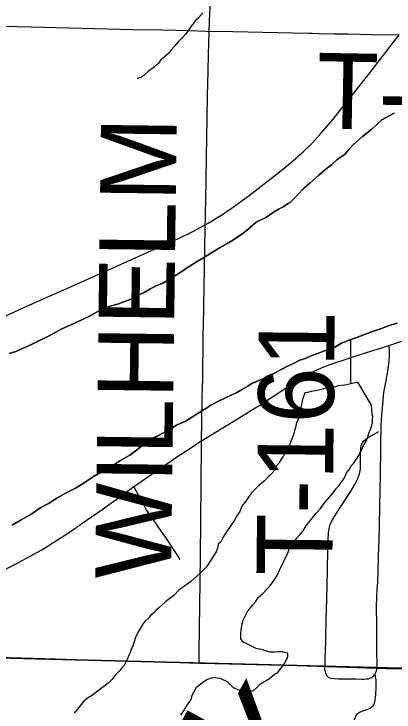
# Model space of a CAD drawing. Extents: x 2.4 to 73.1, y 4.5 to 25.6.
# Drawn here: x 47.8699 to 48.0125, y 21.0259 to 21.2876 of the extents above; entities that cross this region are included whole.
import ezdxf

# ---------------------------------------------------------------- set-up
doc = ezdxf.new("R2010")
doc.units = 0
for name, color, linetype in [('GM_X_County_Road', 7, 'Continuous'), ('GM_X_Major_River', 7, 'Continuous'), ('GM_X_Minor_Lake', 7, 'Continuous'), ('GM_X_Minor_River', 7, 'Continuous'), ('GM_X_Minor_River_Text', 7, 'Continuous'), ('GM_X_Section', 7, 'Continuous'), ('GM_X_State_Route', 7, 'Continuous'), ('GM_X_Township_Road', 7, 'Continuous'), ('GM_X_Township_Road_Text', 7, 'Continuous')]:
    doc.layers.add(name, color=color, linetype=linetype)

msp = doc.modelspace()

# ---------------------------------------------------------------- linework, layer by layer
at = {"layer": 'GM_X_County_Road'}
for points in [[(48.0105, 21.16326), (48.01386, 21.1644), (48.01698, 21.16546), (48.01882, 21.16619), (48.02045, 21.16683), (48.02246, 21.16767), (48.0236, 21.16816), (48.0253, 21.16894), (48.02753, 21.17002), (48.0295, 21.17091), (48.03063, 21.17143), (48.0337, 21.17291), (48.03622, 21.17412), (48.04683, 21.17925), (48.05808, 21.18455), (48.07251, 21.19108), (48.09834, 21.20261), (48.10628, 21.20618), (48.11249, 21.20905)], [(47.91484, 21.11039), (47.91644, 21.1115), (47.92375, 21.11655), (47.92963, 21.12062), (47.93145, 21.12181), (47.93535, 21.12427), (47.93739, 21.12563), (47.93906, 21.12682), (47.93955, 21.12716), (47.94, 21.12742), (47.9413, 21.12821), (47.9489, 21.13283), (47.95705, 21.13782), (47.95942, 21.13929), (47.96067, 21.14008), (47.96137, 21.14049), (47.96364, 21.14197), (47.96725, 21.14429), (47.97085, 21.14668), (47.97342, 21.14843), (47.97549, 21.14979), (47.97759, 21.15109), (47.98137, 21.15315), (47.98388, 21.15434), (47.98615, 21.1553), (47.98816, 21.15607), (47.98991, 21.15669), (47.99491, 21.15833), (47.99935, 21.15974), (48.00379, 21.16115), (48.00791, 21.16242), (48.0105, 21.16326)], [(47.85785, 21.0748), (47.87167, 21.08193), (47.88011, 21.08661), (47.88199, 21.08773), (47.8849, 21.08954), (47.889, 21.0922), (47.89186, 21.09407), (47.89255, 21.09452), (47.89322, 21.09495), (47.89366, 21.09528), (47.89411, 21.09559), (47.89453, 21.09591), (47.89536, 21.09653), (47.89657, 21.09733), (47.89845, 21.09867), (47.9002, 21.09987), (47.90343, 21.10211), (47.90492, 21.10315), (47.90616, 21.10404), (47.90741, 21.1049), (47.90839, 21.10561), (47.9091, 21.10614), (47.9108, 21.10739), (47.91151, 21.1079), (47.91484, 21.11039)], [(47.81416, 21.04805), (47.8239, 21.0476), (47.84905, 21.0468), (47.86335, 21.04644), (47.87267, 21.04622), (47.88168, 21.04594), (47.90094, 21.0454), (47.92517, 21.04466), (47.9394, 21.04425)], [(47.9394, 21.04425), (47.94009, 21.04423), (47.95562, 21.04383), (47.97613, 21.04334), (48.00968, 21.04228), (48.02274, 21.04197), (48.03392, 21.04167), (48.04821, 21.04131), (48.0625, 21.04087), (48.06369, 21.04085)]]:
    msp.add_lwpolyline(points, dxfattribs=at)
at = {"layer": 'GM_X_Major_River'}
for points in [[(48.01249, 21.2504), (48.00784, 21.24789), (48.00411, 21.2444), (48.00059, 21.24166), (47.99745, 21.23872), (47.99529, 21.23651), (47.9941, 21.23503), (47.99118, 21.23303), (47.98921, 21.2312), (47.98687, 21.22937), (47.98432, 21.22717), (47.98099, 21.22424), (47.97845, 21.22204), (47.97648, 21.22001), (47.9751, 21.21854), (47.97352, 21.21688), (47.97255, 21.21634), (47.97119, 21.21543), (47.96945, 21.21454), (47.96731, 21.21328), (47.96459, 21.21146), (47.96072, 21.2095), (47.95778, 21.20693), (47.95582, 21.20529), (47.95407, 21.2042), (47.95232, 21.20293), (47.95018, 21.20167), (47.94728, 21.20005), (47.94436, 21.19825), (47.94145, 21.19644), (47.93834, 21.19464), (47.93523, 21.19265), (47.93251, 21.19084), (47.9296, 21.18903), (47.92785, 21.18795), (47.92571, 21.18669), (47.9232, 21.18563), (47.92088, 21.18437), (47.91874, 21.18311), (47.91681, 21.18223), (47.91526, 21.18132), (47.9141, 21.18079), (47.91217, 21.1801), (47.90909, 21.17887), (47.90352, 21.17734), (47.89847, 21.17446), (47.89325, 21.17197), (47.88784, 21.16949), (47.88319, 21.16698), (47.87932, 21.16501), (47.87603, 21.16341), (47.87314, 21.16217), (47.87063, 21.16111), (47.86812, 21.16025)], [(47.86812, 21.16025), (47.87063, 21.16111), (47.87314, 21.16217), (47.87603, 21.16341), (47.87932, 21.16501), (47.88319, 21.16698), (47.88784, 21.16949), (47.89325, 21.17197), (47.89847, 21.17446), (47.90352, 21.17734), (47.90909, 21.17887), (47.91217, 21.1801), (47.9141, 21.18079), (47.91526, 21.18132), (47.91681, 21.18223), (47.91874, 21.18311), (47.92088, 21.18437), (47.9232, 21.18563), (47.92571, 21.18669), (47.92785, 21.18795), (47.9296, 21.18903), (47.93251, 21.19084), (47.93523, 21.19265), (47.93834, 21.19464), (47.94145, 21.19644), (47.94436, 21.19825), (47.94728, 21.20005), (47.95018, 21.20167), (47.95232, 21.20293), (47.95407, 21.2042), (47.95582, 21.20529), (47.95778, 21.20693), (47.96072, 21.2095), (47.96459, 21.21146), (47.96731, 21.21328), (47.96945, 21.21454), (47.97119, 21.21543), (47.97255, 21.21634), (47.97352, 21.21688), (47.9751, 21.21854), (47.97648, 21.22001), (47.97845, 21.22204), (47.98099, 21.22424), (47.98432, 21.22717), (47.98687, 21.22937), (47.98921, 21.2312), (47.99118, 21.23303), (47.9941, 21.23503), (47.99529, 21.23651), (47.99745, 21.23872), (48.00059, 21.24166), (48.00411, 21.2444), (48.00784, 21.24789), (48.01249, 21.2504)], [(47.8693, 21.09591), (47.87261, 21.09789), (47.87668, 21.10023), (47.8798, 21.10241), (47.88289, 21.10402), (47.886, 21.10601), (47.8893, 21.10799), (47.89298, 21.10977), (47.89628, 21.11176), (47.8994, 21.11394), (47.90211, 21.11556), (47.90483, 21.11699), (47.90735, 21.11862), (47.90988, 21.12025), (47.91337, 21.12223), (47.91591, 21.12404), (47.91786, 21.12569), (47.91943, 21.12697), (47.9208, 21.12826), (47.92195, 21.1286), (47.92389, 21.12949), (47.92601, 21.13056), (47.92834, 21.13181), (47.93087, 21.13344), (47.93454, 21.13503), (47.93726, 21.13684), (47.93959, 21.13829), (47.94192, 21.13973), (47.94406, 21.141), (47.94638, 21.14225), (47.95373, 21.14581), (47.95567, 21.14689), (47.95742, 21.14797), (47.95917, 21.14906), (47.96245, 21.15047), (47.96535, 21.15171), (47.96806, 21.15314), (47.97038, 21.15439), (47.97271, 21.15565), (47.97503, 21.15671), (47.97697, 21.15779), (47.97927, 21.15848), (47.98159, 21.15954), (47.9841, 21.16041), (47.9868, 21.16146), (47.99026, 21.16268), (47.99278, 21.16412), (47.99529, 21.16518), (47.99818, 21.16622), (48.00146, 21.16745), (48.00473, 21.16867), (48.00781, 21.16971), (48.0107, 21.17075), (48.01359, 21.17161)], [(48.01359, 21.17161), (48.0107, 21.17075), (48.00781, 21.16971), (48.00473, 21.16867), (48.00146, 21.16745), (47.99818, 21.16622), (47.99529, 21.16518), (47.99278, 21.16412), (47.99026, 21.16268), (47.9868, 21.16146), (47.9841, 21.16041), (47.98159, 21.15954), (47.97927, 21.15848), (47.97697, 21.15779), (47.97503, 21.15671), (47.97271, 21.15565), (47.97038, 21.15439), (47.96806, 21.15314), (47.96535, 21.15171), (47.96245, 21.15047), (47.95917, 21.14906), (47.95742, 21.14797), (47.95567, 21.14689), (47.95373, 21.14581), (47.94638, 21.14225), (47.94406, 21.141), (47.94192, 21.13973), (47.93959, 21.13829), (47.93726, 21.13684), (47.93454, 21.13503), (47.93087, 21.13344), (47.92834, 21.13181), (47.92601, 21.13056), (47.92389, 21.12949), (47.92195, 21.1286), (47.9208, 21.12826), (47.91943, 21.12697), (47.91786, 21.12569), (47.91591, 21.12404), (47.91337, 21.12223), (47.90988, 21.12025), (47.90735, 21.11862), (47.90483, 21.11699), (47.90211, 21.11556), (47.8994, 21.11394), (47.89628, 21.11176), (47.89298, 21.10977), (47.8893, 21.10799), (47.886, 21.10601), (47.88289, 21.10402), (47.8798, 21.10241), (47.87668, 21.10023), (47.87261, 21.09789), (47.8693, 21.09591)]]:
    msp.add_lwpolyline(points, dxfattribs=at)
at = {"layer": 'GM_X_Minor_Lake'}
for points in [[(47.99887, 21.14953), (47.9963, 21.14897), (47.994, 21.14848), (47.99266, 21.14833), (47.99151, 21.14818), (47.99055, 21.14783), (47.98921, 21.14768), (47.98825, 21.14753), (47.98614, 21.14703), (47.98461, 21.1467), (47.98308, 21.14636), (47.98135, 21.14604), (47.98001, 21.14571), (47.97905, 21.14555), (47.97843, 21.14386), (47.9782, 21.14291), (47.97754, 21.14008), (47.97732, 21.13895), (47.97708, 21.13743), (47.97666, 21.13611), (47.97624, 21.13499), (47.97583, 21.13405), (47.9756, 21.13292), (47.97517, 21.13141), (47.97494, 21.13027), (47.97453, 21.12915), (47.97391, 21.12764), (47.97349, 21.12652), (47.97307, 21.12539), (47.97228, 21.12427), (47.97167, 21.12315), (47.97086, 21.12166), (47.97006, 21.12054), (47.96946, 21.11942), (47.96847, 21.11831), (47.96745, 21.11625), (47.96627, 21.11496), (47.96529, 21.11404), (47.96391, 21.11257), (47.96292, 21.11165), (47.96195, 21.11092), (47.96058, 21.10963), (47.95919, 21.10816), (47.9584, 21.10723), (47.9574, 21.10574), (47.95661, 21.10463), (47.95581, 21.10351), (47.9552, 21.10239), (47.95459, 21.10108), (47.95358, 21.0994), (47.95257, 21.09753), (47.95158, 21.09623), (47.95058, 21.09475), (47.94938, 21.09307), (47.94838, 21.09139), (47.94756, 21.08971), (47.94658, 21.08879), (47.94635, 21.08766), (47.94573, 21.08596), (47.94352, 21.08242), (47.94212, 21.08038), (47.94035, 21.07853), (47.93839, 21.0767), (47.93623, 21.07486), (47.93389, 21.07304), (47.93272, 21.07232), (47.93175, 21.07159), (47.92998, 21.06974), (47.92841, 21.06846), (47.92685, 21.06737), (47.92548, 21.06609), (47.9243, 21.06499), (47.92332, 21.06407), (47.92233, 21.06296), (47.92116, 21.06205), (47.92037, 21.06112), (47.91919, 21.06002), (47.9184, 21.05909), (47.91779, 21.05797), (47.91679, 21.05629), (47.91578, 21.05442), (47.91537, 21.05349), (47.91514, 21.05254), (47.91451, 21.05066), (47.9139, 21.04935), (47.91348, 21.04822), (47.91307, 21.04728), (47.91266, 21.04616), (47.91204, 21.04485), (47.91123, 21.04335), (47.91044, 21.04243), (47.90965, 21.0415), (47.90807, 21.03984), (47.90689, 21.03836), (47.90531, 21.0367), (47.90316, 21.03506), (47.90101, 21.03342), (47.89906, 21.03196), (47.89751, 21.03106)], [(47.99887, 21.14953), (47.9963, 21.14897), (47.994, 21.14848), (47.99266, 21.14833), (47.99151, 21.14818), (47.99055, 21.14783), (47.98921, 21.14768), (47.98825, 21.14753), (47.98614, 21.14703), (47.98461, 21.1467), (47.98308, 21.14636), (47.98135, 21.14604), (47.98001, 21.14571), (47.97905, 21.14555), (47.97843, 21.14386), (47.9782, 21.14291), (47.97754, 21.14008), (47.97732, 21.13895), (47.97708, 21.13743), (47.97666, 21.13611), (47.97624, 21.13499), (47.97583, 21.13405), (47.9756, 21.13292), (47.97517, 21.13141), (47.97494, 21.13027), (47.97453, 21.12915), (47.97391, 21.12764), (47.97349, 21.12652), (47.97307, 21.12539), (47.97228, 21.12427), (47.97167, 21.12315), (47.97086, 21.12166), (47.97006, 21.12054), (47.96946, 21.11942), (47.96847, 21.11831), (47.96745, 21.11625), (47.96627, 21.11496), (47.96529, 21.11404), (47.96391, 21.11257), (47.96292, 21.11165), (47.96195, 21.11092), (47.96058, 21.10963), (47.95919, 21.10816), (47.9584, 21.10723), (47.9574, 21.10574), (47.95661, 21.10463), (47.95581, 21.10351), (47.9552, 21.10239), (47.95459, 21.10108), (47.95358, 21.0994), (47.95257, 21.09753), (47.95158, 21.09623), (47.95058, 21.09475), (47.94938, 21.09307), (47.94838, 21.09139), (47.94756, 21.08971), (47.94658, 21.08879), (47.94635, 21.08766), (47.94573, 21.08596), (47.94352, 21.08242), (47.94212, 21.08038), (47.94035, 21.07853), (47.93839, 21.0767), (47.93623, 21.07486), (47.93389, 21.07304), (47.93272, 21.07232), (47.93175, 21.07159), (47.92998, 21.06974), (47.92841, 21.06846), (47.92685, 21.06737), (47.92548, 21.06609), (47.9243, 21.06499), (47.92332, 21.06407), (47.92233, 21.06296), (47.92116, 21.06205), (47.92037, 21.06112), (47.91919, 21.06002), (47.9184, 21.05909), (47.91779, 21.05797), (47.91679, 21.05629), (47.91578, 21.05442), (47.91537, 21.05349), (47.91514, 21.05254), (47.91451, 21.05066), (47.9139, 21.04935), (47.91348, 21.04822), (47.91307, 21.04728), (47.91266, 21.04616), (47.91204, 21.04485), (47.91123, 21.04335), (47.91044, 21.04243), (47.90965, 21.0415), (47.90807, 21.03984), (47.90689, 21.03836), (47.90531, 21.0367), (47.90316, 21.03506), (47.90101, 21.03342), (47.89906, 21.03196), (47.89751, 21.03106)], [(47.96748, 21.07535), (47.96867, 21.07703), (47.9697, 21.07927), (47.97276, 21.08583), (47.97318, 21.08696), (47.97398, 21.08826), (47.97498, 21.08956), (47.97598, 21.09105), (47.97716, 21.09234), (47.97835, 21.09383), (47.97955, 21.09569), (47.98134, 21.0981), (47.98313, 21.10033), (47.9849, 21.10217), (47.9865, 21.1044), (47.98828, 21.10644), (47.98966, 21.1081), (47.99086, 21.10977), (47.99204, 21.11107), (47.99284, 21.11237), (47.99384, 21.11367), (47.99466, 21.11555), (47.99585, 21.11703), (47.99646, 21.11815), (47.99725, 21.11907), (47.99805, 21.12019), (47.99865, 21.12112), (47.99925, 21.12224), (48.00006, 21.12355), (48.00108, 21.1258), (48.00209, 21.12766), (48.00271, 21.12917), (48.00314, 21.13067), (48.00376, 21.13218), (48.00418, 21.1333), (48.0044, 21.13425), (48.00443, 21.13539), (48.00448, 21.13672), (48.00432, 21.13786), (48.00418, 21.13939), (48.00404, 21.14092), (47.99887, 21.14953)], [(47.96748, 21.07535), (47.96867, 21.07703), (47.9697, 21.07927), (47.97276, 21.08583), (47.97318, 21.08696), (47.97398, 21.08826), (47.97498, 21.08956), (47.97598, 21.09105), (47.97716, 21.09234), (47.97835, 21.09383), (47.97955, 21.09569), (47.98134, 21.0981), (47.98313, 21.10033), (47.9849, 21.10217), (47.9865, 21.1044), (47.98828, 21.10644), (47.98966, 21.1081), (47.99086, 21.10977), (47.99204, 21.11107), (47.99284, 21.11237), (47.99384, 21.11367), (47.99466, 21.11555), (47.99585, 21.11703), (47.99646, 21.11815), (47.99725, 21.11907), (47.99805, 21.12019), (47.99865, 21.12112), (47.99925, 21.12224), (48.00006, 21.12355), (48.00108, 21.1258), (48.00209, 21.12766), (48.00271, 21.12917), (48.00314, 21.13067), (48.00376, 21.13218), (48.00418, 21.1333), (48.0044, 21.13425), (48.00443, 21.13539), (48.00448, 21.13672), (48.00432, 21.13786), (48.00418, 21.13939), (48.00404, 21.14092), (47.99887, 21.14953)], [(47.93254, 21.02476), (47.93374, 21.02663), (47.93494, 21.02849), (47.93594, 21.02979), (47.93654, 21.03091), (47.93678, 21.03223), (47.93738, 21.03336), (47.9384, 21.03522), (47.93937, 21.03595), (47.94074, 21.03705), (47.9423, 21.03814), (47.94441, 21.03883), (47.94613, 21.03877), (47.94726, 21.03855), (47.94857, 21.03793), (47.94989, 21.03732), (47.95118, 21.03613), (47.9521, 21.03515), (47.95304, 21.03474), (47.95492, 21.03392), (47.95587, 21.0337), (47.957, 21.03347), (47.95795, 21.03344), (47.95891, 21.0336), (47.95988, 21.03413), (47.96105, 21.03505), (47.96243, 21.03652), (47.96573, 21.03851), (47.96769, 21.04015), (47.96885, 21.04069), (47.97024, 21.04254), (47.97103, 21.04347), (47.97164, 21.04459), (47.97224, 21.04571), (47.97266, 21.04684), (47.9727, 21.04798), (47.97156, 21.04821), (47.97062, 21.04843), (47.96891, 21.04848), (47.96738, 21.04834), (47.96586, 21.04839), (47.96435, 21.04882), (47.96322, 21.04924), (47.96208, 21.04947), (47.96076, 21.0497), (47.95926, 21.05051), (47.95832, 21.05093), (47.95701, 21.05154), (47.95588, 21.05215), (47.95497, 21.05332), (47.95504, 21.0556), (47.95529, 21.0573), (47.95553, 21.05901), (47.95595, 21.06033), (47.95657, 21.06164), (47.95738, 21.06332), (47.95857, 21.0648), (47.95957, 21.0661), (47.96055, 21.06721), (47.96156, 21.06889), (47.96332, 21.07035), (47.9647, 21.07183), (47.96609, 21.0735), (47.96748, 21.07535)], [(47.93254, 21.02476), (47.93374, 21.02663), (47.93494, 21.02849), (47.93594, 21.02979), (47.93654, 21.03091), (47.93678, 21.03223), (47.93738, 21.03336), (47.9384, 21.03522), (47.93937, 21.03595), (47.94074, 21.03705), (47.9423, 21.03814), (47.94441, 21.03883), (47.94613, 21.03877), (47.94726, 21.03855), (47.94857, 21.03793), (47.94989, 21.03732), (47.95118, 21.03613), (47.9521, 21.03515), (47.95304, 21.03474), (47.95492, 21.03392), (47.95587, 21.0337), (47.957, 21.03347), (47.95795, 21.03344), (47.95891, 21.0336), (47.95988, 21.03413), (47.96105, 21.03505), (47.96243, 21.03652), (47.96573, 21.03851), (47.96769, 21.04015), (47.96885, 21.04069), (47.97024, 21.04254), (47.97103, 21.04347), (47.97164, 21.04459), (47.97224, 21.04571), (47.97266, 21.04684), (47.9727, 21.04798), (47.97156, 21.04821), (47.97062, 21.04843), (47.96891, 21.04848), (47.96738, 21.04834), (47.96586, 21.04839), (47.96435, 21.04882), (47.96322, 21.04924), (47.96208, 21.04947), (47.96076, 21.0497), (47.95926, 21.05051), (47.95832, 21.05093), (47.95701, 21.05154), (47.95588, 21.05215), (47.95497, 21.05332), (47.95504, 21.0556), (47.95529, 21.0573), (47.95553, 21.05901), (47.95595, 21.06033), (47.95657, 21.06164), (47.95738, 21.06332), (47.95857, 21.0648), (47.95957, 21.0661), (47.96055, 21.06721), (47.96156, 21.06889), (47.96332, 21.07035), (47.9647, 21.07183), (47.96609, 21.0735), (47.96748, 21.07535)], [(47.89751, 21.03106), (47.89614, 21.02996), (47.89257, 21.02551)], [(47.89751, 21.03106), (47.89614, 21.02996), (47.89257, 21.02551)]]:
    msp.add_lwpolyline(points, dxfattribs=at)
at = {"layer": 'GM_X_Minor_River'}
msp.add_line((47.9963, 21.14897), (47.99631, 21.16543), dxfattribs=at)
msp.add_lwpolyline([(47.94075, 21.28796), (47.93957, 21.28667), (47.93878, 21.28575), (47.9378, 21.28483), (47.9372, 21.2839), (47.93641, 21.28297), (47.9352, 21.28111), (47.93421, 21.28), (47.93323, 21.27889), (47.93165, 21.27723), (47.93007, 21.27538), (47.92908, 21.27427), (47.92809, 21.27297), (47.92632, 21.27132), (47.92496, 21.27041), (47.92416, 21.26911), (47.92258, 21.26764), (47.92122, 21.26673), (47.92025, 21.266), (47.91887, 21.26472), (47.9177, 21.26381), (47.91655, 21.26346), (47.91616, 21.26329)], dxfattribs=at)
at = {"layer": 'GM_X_Section'}
for points in [[(47.57885, 21.57331), (48.0766, 21.56261), (48.0642, 21.04105), (47.56537, 21.05389)], [(48.0642, 21.04105), (48.05603, 20.53889), (47.55455, 20.55178), (47.56537, 21.05389)]]:
    msp.add_lwpolyline(points, close=True, dxfattribs=at)
at = {"layer": 'GM_X_State_Route'}
msp.add_lwpolyline([(47.86448, 21.1734), (47.87839, 21.17961), (47.89174, 21.18553), (47.9079, 21.19281), (47.92012, 21.19823), (47.93145, 21.20333), (47.93703, 21.20603), (47.94272, 21.20917), (47.94751, 21.21204), (47.95137, 21.21461), (47.95811, 21.21958), (47.96871, 21.22771), (47.97422, 21.23223), (47.97839, 21.23593), (47.98172, 21.23916), (47.98468, 21.24233), (47.98911, 21.24751), (47.99298, 21.25237), (48.00303, 21.26502), (48.01436, 21.27975)], dxfattribs=at)
at = {"layer": 'GM_X_Township_Road'}
for points in [[(47.9394, 21.04425), (47.93945, 21.04815), (47.93954, 21.05748), (47.93963, 21.06587), (47.9399, 21.08421), (47.94015, 21.11125), (47.9403, 21.12649), (47.9404, 21.13581), (47.94055, 21.14296), (47.94064, 21.14824), (47.94072, 21.15011), (47.94089, 21.16752), (47.94097, 21.17062), (47.94127, 21.18522), (47.94156, 21.20045), (47.94201, 21.22437), (47.94219, 21.2346), (47.94225, 21.24076), (47.94257, 21.25688), (47.94275, 21.26617), (47.94294, 21.27234), (47.94329, 21.28507), (47.94348, 21.28987), (47.94357, 21.29441)], [(47.73732, 21.28576), (47.74416, 21.28565), (47.75255, 21.28546), (47.79109, 21.28463), (47.80974, 21.28432), (47.83025, 21.28375), (47.8489, 21.28335), (47.86071, 21.28307), (47.87624, 21.28276), (47.91442, 21.28175), (47.92561, 21.28157), (47.93584, 21.28132), (47.94174, 21.28117), (47.95199, 21.28102), (47.97435, 21.28044), (47.98056, 21.28035), (47.98179, 21.28034), (47.98426, 21.2803), (47.99015, 21.28018), (47.9951, 21.28007), (48.0044, 21.27989), (48.01436, 21.27975)], [(48.0105, 21.16326), (48.01062, 21.16137), (48.01062, 21.15915), (48.01054, 21.15742), (48.01029, 21.15545), (48.00951, 21.15081), (48.00858, 21.14566), (48.00809, 21.1413), (48.0077, 21.13579), (48.00767, 21.13519), (48.00756, 21.13338), (48.00751, 21.13154), (48.00749, 21.13066), (48.00745, 21.12886), (48.0074, 21.12591), (48.00737, 21.12417), (48.00729, 21.11525), (48.00717, 21.10905), (48.00705, 21.10347), (48.00696, 21.09573), (48.00678, 21.09077), (48.00658, 21.08424), (48.00639, 21.07865), (48.00622, 21.07462), (48.00606, 21.07185), (48.00594, 21.0691), (48.00583, 21.06516), (48.00586, 21.05864), (48.00587, 21.05745), (48.00591, 21.05534), (48.00591, 21.05441), (48.00591, 21.05255), (48.0059, 21.04945), (48.00605, 21.04298), (48.00593, 21.04176), (48.00569, 21.04087), (48.00532, 21.04008)], [(48.00532, 21.04008), (48.00455, 21.03917), (48.00412, 21.03879), (48.00331, 21.03841), (48.00271, 21.03828), (48.00211, 21.0382), (48.00119, 21.03816), (48.00027, 21.03816), (47.99829, 21.03817), (47.99546, 21.03819), (47.99164, 21.03821), (47.99008, 21.03834), (47.98895, 21.03852), (47.98831, 21.03869), (47.98782, 21.03901), (47.98743, 21.03936), (47.98715, 21.03989), (47.9869, 21.04047), (47.98672, 21.04103), (47.98665, 21.04146), (47.98658, 21.04205), (47.98653, 21.04259), (47.98659, 21.04417), (47.98669, 21.04671), (47.98675, 21.04826), (47.98688, 21.05306), (47.98707, 21.0607), (47.98716, 21.0641), (47.98738, 21.07298), (47.9877, 21.08634), (47.98776, 21.09037), (47.98788, 21.09316), (47.98812, 21.0947), (47.98857, 21.09618), (47.9892, 21.0976), (47.99013, 21.09922), (47.99164, 21.10154), (47.99378, 21.10487), (47.99626, 21.10865), (47.9978, 21.11124), (47.99886, 21.11343), (47.99949, 21.11516), (47.99991, 21.11695), (47.9999, 21.11786), (47.99991, 21.1191), (47.99993, 21.12263), (48.00003, 21.12493), (48.00014, 21.12571), (48.00035, 21.12627), (48.0007, 21.12698), (48.00109, 21.12751), (48.00159, 21.12797), (48.00219, 21.1284), (48.00675, 21.13109)], [(47.93225, 21.08314), (47.932, 21.08342), (47.93114, 21.08477), (47.92718, 21.0909), (47.92443, 21.09482), (47.92148, 21.09904), (47.91943, 21.10213), (47.91825, 21.10431), (47.91663, 21.10721), (47.91484, 21.11039)], [(47.99742, 21.02226), (47.9977, 21.02327), (47.99813, 21.02426), (47.99844, 21.02486), (47.99869, 21.02518), (47.99901, 21.02547), (47.99982, 21.02593), (48.00113, 21.02642), (48.00262, 21.02695), (48.00375, 21.02749), (48.00421, 21.02781), (48.00453, 21.02812), (48.00485, 21.02859), (48.00506, 21.02901), (48.00527, 21.02965), (48.00544, 21.03035), (48.00566, 21.03237), (48.0058, 21.03492), (48.00579, 21.0369), (48.00573, 21.03793), (48.00554, 21.03927), (48.00532, 21.04008)]]:
    msp.add_lwpolyline(points, dxfattribs=at)

# ---------------------------------------------------------------- texts
at = {"layer": 'GM_X_Minor_River_Text'}
msp.add_text('Creek', height=0.047376, rotation=61.175, dxfattribs=at).set_placement((47.90778, 20.87358))
at = {"layer": 'GM_X_Township_Road_Text'}
for s, rotation, p in [('T-20', 358.9509, (47.98322, 21.24463)), ('WILHELM', 89.2711, (47.92881, 21.07567)), ('T-161', 89.446, (47.98929, 21.07693))]:
    msp.add_text(s, height=0.028409, rotation=rotation, dxfattribs=at).set_placement(p)

doc.saveas('drawing.dxf')
